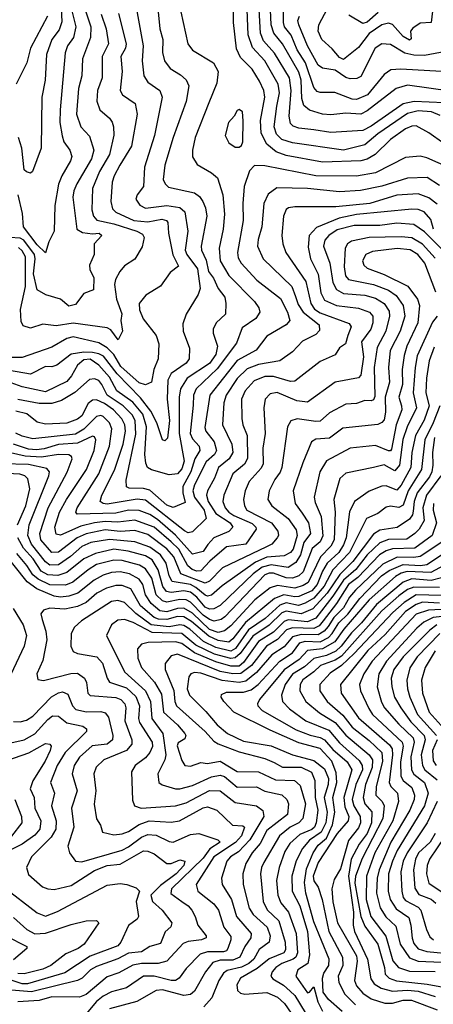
# Model space of a CAD drawing. Extents: x 1308313 to 1441400, y 959662 to 1036319.
# Tile 328 of 656: x 1356793 to 1358736, y 1009573 to 1014198. Entities that reach past the tile are written whole.
import ezdxf

# ---------------------------------------------------------------- set-up
doc = ezdxf.new("R2010")
doc.units = 0

msp = doc.modelspace()

# ---------------------------------------------------------------- linework, layer by layer
at = {"layer": '0CON10XD'}
for points in [[(1357339.3, 1014265), (1357374, 1014075), (1357368.8, 1014005), (1357377.3, 1013935), (1357395.2, 1013905.2), (1357452.3, 1013865), (1357463.4, 1013835), (1357427.3, 1013655), (1357380.2, 1013505), (1357375.2, 1013415), (1357344.6, 1013375), (1357339.6, 1013355), (1357357.1, 1013327.1), (1357385, 1013312.3), (1357484.9, 1013325.1), (1357546, 1013316), (1357568.6, 1013295), (1357582.7, 1013205), (1357571, 1013115), (1357579.2, 1013095), (1357628.5, 1013028.5), (1357640.6, 1012935), (1357632.1, 1012907.9), (1357574.7, 1012815.3), (1357560.3, 1012769.7), (1357562, 1012735), (1357590.8, 1012655), (1357589.7, 1012605), (1357576, 1012585), (1357505, 1012535.8), (1357489.8, 1012505), (1357485.9, 1012415.9), (1357496.8, 1012315), (1357487.3, 1012232.7), (1357475, 1012220), (1357464.4, 1012224.4), (1357437.1, 1012305), (1357409.2, 1012359.2), (1357361.3, 1012421.3), (1357251.3, 1012535), (1357187.1, 1012617.1), (1357165, 1012629.4), (1357135, 1012635.3), (1357094.2, 1012635.8), (1357035, 1012626.4), (1356967.5, 1012575), (1356945, 1012568.3), (1356915, 1012568.9), (1356845, 1012533), (1356745, 1012550.7)], [(1357539.4, 1014285), (1357583.8, 1014085), (1357605.6, 1014055), (1357703.3, 1013995), (1357725.4, 1013955.4), (1357719.6, 1013900.4), (1357681.7, 1013808.3), (1357618.1, 1013645), (1357604.7, 1013585), (1357604.7, 1013554.7), (1357627.6, 1013517.6), (1357695, 1013479.2), (1357722.1, 1013455), (1357747.8, 1013375), (1357755.6, 1013285), (1357749.6, 1013215), (1357731, 1013125), (1357735.2, 1013065), (1357775, 1012995.9), (1357896.1, 1012875), (1357917.1, 1012845), (1357921.5, 1012825), (1357902.5, 1012795), (1357839, 1012751), (1357811.9, 1012678.1), (1357721.4, 1012558.6), (1357622.2, 1012465), (1357609.8, 1012435), (1357607.7, 1012387.7), (1357594.9, 1012255), (1357605, 1012229.7), (1357636, 1012195), (1357638.8, 1012175), (1357615.6, 1012135), (1357597.4, 1012075), (1357559.9, 1012005), (1357559.5, 1011975), (1357570.2, 1011929.8), (1357515, 1011906.6), (1357485, 1011917.7), (1357405, 1011988.5), (1357375, 1011996.1), (1357307.3, 1011997.3), (1357294.4, 1012004.4), (1357293, 1012035), (1357339, 1012251), (1357335.6, 1012315), (1357321.6, 1012341.6), (1357279.5, 1012385), (1357204, 1012435), (1357179.8, 1012485), (1357165, 1012502.7), (1357145, 1012511), (1357121.2, 1012508.8), (1357053, 1012447), (1356990.6, 1012409.4), (1356944.6, 1012395.4), (1356885, 1012395.1), (1356785, 1012413.6)], [(1358785, 1013617), (1358715, 1013667.4), (1358655, 1013699.2), (1358635, 1013698.8), (1358606, 1013685), (1358534.6, 1013635), (1358463.5, 1013565), (1358425, 1013543.4), (1358395, 1013535.2), (1358215, 1013528.3), (1358045, 1013560.2), (1357998.2, 1013578.2), (1357953.6, 1013613.6), (1357927.7, 1013665), (1357925.2, 1013725), (1357945.2, 1013835.2), (1357940, 1013865), (1357919.1, 1013909.1), (1357885, 1013966.1), (1357830.4, 1014020.4), (1357811.6, 1014061.6), (1357798.4, 1014185), (1357798.1, 1014285)], [(1358767.7, 1013747.7), (1358727.8, 1013765), (1358665, 1013770.3), (1358615, 1013757.4), (1358475, 1013662.4), (1358415, 1013610.3), (1358315, 1013586.1), (1358075, 1013620.2), (1358025, 1013635.6), (1358000.3, 1013660.3), (1357988.1, 1013695), (1358001.8, 1013791.8), (1358013.9, 1013855), (1358006.9, 1013895), (1357944.9, 1014004.9), (1357887.6, 1014067.6), (1357867.3, 1014127.3), (1357860.2, 1014285)], [(1358175, 1013680.2), (1358105, 1013688.4), (1358078.3, 1013698.3), (1358065, 1013711.1), (1358059.6, 1013745), (1358069.3, 1013865), (1358060.5, 1013925), (1357990.6, 1014040.6), (1357938.9, 1014098.9), (1357925.2, 1014135), (1357916.9, 1014275)], [(1357444.2, 1014235), (1357452.3, 1014155), (1357465.2, 1014105), (1357464.8, 1014044.8), (1357474.1, 1014005), (1357499.7, 1013969.7), (1357549.5, 1013939.5), (1357575, 1013916.5), (1357587.3, 1013887.3), (1357576, 1013814), (1357514.8, 1013645.2), (1357475.3, 1013515), (1357467.7, 1013447.7), (1357476.6, 1013426.6), (1357492.3, 1013412.3), (1357614.8, 1013384.8), (1357637.7, 1013367.7), (1357654.1, 1013344.1), (1357666.2, 1013315), (1357671.9, 1013275), (1357646.1, 1013135), (1357647, 1013115), (1357668.8, 1013068.8), (1357680.5, 1013015), (1357703.5, 1012983.5), (1357725, 1012935.4), (1357757.1, 1012895), (1357762.3, 1012865), (1357760, 1012815), (1357716, 1012775), (1357701.6, 1012745), (1357702.2, 1012725), (1357722.8, 1012665), (1357714.8, 1012625), (1357685, 1012583.6), (1357579.6, 1012515), (1357549.5, 1012465), (1357543, 1012425), (1357542.2, 1012255), (1357565.4, 1012125), (1357555, 1012088.2), (1357535, 1012064.8), (1357495, 1012060), (1357413.3, 1012083.2), (1357394.5, 1012095), (1357385.2, 1012115.2), (1357381.6, 1012155), (1357388.7, 1012285), (1357371.9, 1012345), (1357325, 1012401), (1357249.6, 1012455), (1357215, 1012519.5), (1357165.1, 1012575.1), (1357125, 1012603.1), (1357095, 1012601), (1357064.4, 1012575), (1357037.5, 1012525), (1357015, 1012499.4), (1356915, 1012450.9), (1356805, 1012473.1), (1356665, 1012523)], [(1357257.1, 1014227.1), (1357293.5, 1014085), (1357290.4, 1014065), (1357269.2, 1014025), (1357274.3, 1013955), (1357266, 1013866), (1357275.6, 1013845), (1357335.2, 1013805.2), (1357345.3, 1013755), (1357318.1, 1013605), (1357263.5, 1013515), (1357236.9, 1013465), (1357228.4, 1013435), (1357222.3, 1013345), (1357229.6, 1013309.6), (1357244.6, 1013294.6), (1357329.4, 1013255), (1357395, 1013249.1), (1357461.5, 1013261.5), (1357482.7, 1013255), (1357488.9, 1013245), (1357492.9, 1013195), (1357513.2, 1013093.2), (1357539.7, 1013040.3), (1357500, 1013010), (1357455, 1012946.5), (1357385.8, 1012904.2), (1357354.7, 1012865.3), (1357356.3, 1012835), (1357373.8, 1012793.8), (1357434.6, 1012715), (1357447.1, 1012675), (1357443.1, 1012605), (1357423.5, 1012555), (1357412, 1012495), (1357385, 1012482.5), (1357355, 1012492.9), (1357268.9, 1012568.9), (1357236.3, 1012626.3), (1357205, 1012657), (1357165, 1012680.6), (1357045, 1012708.9), (1357015, 1012700.4), (1356945, 1012660.7), (1356805, 1012611.6), (1356735, 1012612)], [(1357103.8, 1014235), (1357128, 1014165), (1357125.7, 1014115), (1357088.9, 1014015), (1357086.1, 1013935), (1357068.9, 1013875), (1357060, 1013755), (1357080.3, 1013695), (1357121.3, 1013651.3), (1357142.3, 1013585), (1357130.4, 1013545), (1357062.5, 1013427.5), (1357047.2, 1013395), (1357042.9, 1013365), (1357062.2, 1013215), (1357088.5, 1013198.5), (1357135, 1013191.9), (1357167.5, 1013195), (1357178.9, 1013185), (1357143.6, 1013145), (1357142.7, 1013095), (1357121.1, 1013045), (1357123.4, 1013025), (1357141.2, 1012985), (1357140.8, 1012929.2), (1357095, 1012911.9), (1357055, 1012860.4), (1357025, 1012852.5), (1356985, 1012886.2), (1356916, 1012906), (1356875, 1012928.9), (1356858.1, 1013005), (1356866.6, 1013075), (1356863, 1013095), (1356813.2, 1013163.2), (1356795, 1013172), (1356746.9, 1013175)], [(1356924.3, 1014215), (1356844.7, 1014065), (1356827.3, 1013995), (1356777.5, 1013895)], [(1357036.4, 1014246.4), (1357056.9, 1014165), (1357046.7, 1014115), (1357018.1, 1014075), (1357006.7, 1014043.3), (1356983.1, 1013775), (1356981.9, 1013715), (1356992.2, 1013652.2), (1357001.3, 1013625), (1357029.2, 1013585), (1357037.8, 1013555), (1357032.8, 1013535), (1356990.8, 1013465), (1356975.7, 1013425), (1356958.3, 1013325), (1356955.7, 1013204.3), (1356930, 1013155), (1356915, 1013102.5), (1356875, 1013141.3), (1356810.9, 1013225), (1356807.3, 1013287.3), (1356785.9, 1013375)], [(1357176, 1014225), (1357200.3, 1014155), (1357210.2, 1014085), (1357180.4, 1014025), (1357180.2, 1013925), (1357159.3, 1013865), (1357155.2, 1013815.2), (1357169.6, 1013775), (1357215.7, 1013735.7), (1357227.3, 1013717.3), (1357234.7, 1013694.7), (1357235.8, 1013655.8), (1357214.5, 1013565), (1357168.7, 1013485), (1357135.4, 1013405.4), (1357132.3, 1013305), (1357140.2, 1013275), (1357156.5, 1013256.5), (1357235, 1013239.1), (1357343.8, 1013205), (1357371, 1013191), (1357378.2, 1013175), (1357368, 1013132), (1357335, 1013072.9), (1357285, 1013041.9), (1357264.4, 1013015), (1357242.7, 1012977.3), (1357238.2, 1012955), (1357247.7, 1012885), (1357272.9, 1012817.1), (1357268.8, 1012785), (1357276.5, 1012735), (1357256, 1012694), (1357221.9, 1012741.9), (1357205, 1012751.2), (1357045, 1012772.2), (1356965, 1012760.4), (1356901.5, 1012768.5), (1356845, 1012750), (1356810.1, 1012760.1), (1356800.6, 1012780.6), (1356796.6, 1012836.6), (1356821.5, 1012945), (1356820.1, 1013085), (1356805, 1013112.6), (1356787.6, 1013127.6)], [(1356988.6, 1014255), (1356992, 1014188), (1356978.6, 1014151.4), (1356944.4, 1014105), (1356919.6, 1014035)], [(1358815, 1013862.8), (1358615, 1013890.2), (1358562.1, 1013875), (1358425, 1013769.6), (1358395.7, 1013754.3), (1358325, 1013759.6), (1358255, 1013752), (1358215, 1013755.2), (1358153.9, 1013773.9), (1358127.3, 1013795), (1358118.8, 1013828.8), (1358115.8, 1013915), (1358105, 1013952.2), (1358027.2, 1014085), (1357987.6, 1014135), (1357974.3, 1014175), (1357971.6, 1014245)], [(1358775, 1013954.8), (1358583.5, 1013966.5), (1358536.7, 1013963.3), (1358505, 1013941.5), (1358426.7, 1013845), (1358375, 1013824), (1358355, 1013824.8), (1358274.1, 1013855.9), (1358205, 1013855.8), (1358190.8, 1013860.8), (1358175, 1013880.5), (1358135.4, 1013995.4), (1358097.2, 1014057.2), (1358068, 1014125), (1358037.9, 1014165), (1358032, 1014185), (1358033.2, 1014245)], [(1358902.5, 1014215), (1358902.5, 1014195), (1358884.5, 1014155), (1358853.2, 1014115), (1358844, 1014045), (1358795, 1014048.7), (1358695, 1014030), (1358645, 1014031), (1358601.8, 1014041.8), (1358535, 1014082.5), (1358495, 1014084.7), (1358463.6, 1014065), (1358395, 1013931.5), (1358377.3, 1013922.7), (1358345, 1013920.2), (1358325, 1013927.2), (1358275, 1013961.4), (1358215, 1013970.9), (1358195, 1013985.3), (1358144.9, 1014075), (1358105.2, 1014175), (1358100.2, 1014195), (1358108.2, 1014215)], [(1358732.2, 1014237.8), (1358725.6, 1014185), (1358675, 1014181.5), (1358640.7, 1014159.3), (1358629.6, 1014145), (1358631.7, 1014108.3), (1358625, 1014102.2), (1358595, 1014119.5), (1358545, 1014175.6), (1358525, 1014182.2), (1358495, 1014174.5), (1358435, 1014133.9), (1358385, 1014067.3), (1358315, 1014011.3), (1358295, 1014020.3), (1358261.1, 1014061.1), (1358213.1, 1014105), (1358195.4, 1014145), (1358199.1, 1014175), (1358239.1, 1014250.9)], [(1358477.8, 1014232.2), (1358425, 1014187.3), (1358405, 1014181.2), (1358339.6, 1014219.6)], [(1356919.6, 1014035), (1356912.6, 1013915), (1356897.7, 1013835), (1356894.7, 1013595), (1356853.3, 1013485), (1356845, 1013476.7), (1356825, 1013482.9), (1356815, 1013493.5), (1356803.5, 1013595), (1356788.2, 1013645)], [(1358787.2, 1013807.2), (1358646.4, 1013813.6), (1358595, 1013803.6), (1358445, 1013698.2), (1358405, 1013677.1), (1358255, 1013668.9), (1358175, 1013680.2)], [(1357825, 1013598.8), (1357835, 1013606.7), (1357841.4, 1013625), (1357843.5, 1013723.5), (1357839.2, 1013765), (1357825, 1013775.8), (1357815, 1013771.2), (1357801.4, 1013745), (1357774.5, 1013715), (1357758.9, 1013655), (1357775, 1013619.2), (1357805, 1013600), (1357825, 1013598.8)], [(1358812.5, 1013502.5), (1358705, 1013550), (1358675, 1013557.3), (1358605, 1013551.6), (1358465, 1013479.6), (1358375, 1013462.6), (1358185, 1013465.2), (1357945, 1013512.5), (1357896.2, 1013513.8), (1357872.4, 1013487.6), (1357848.1, 1013415), (1357841, 1013335), (1357842.5, 1013255), (1357816.1, 1013105), (1357819.3, 1013079.3), (1357834, 1013055), (1357907.3, 1012975), (1358018.4, 1012888.4), (1358051.2, 1012825), (1358062.7, 1012785), (1358045, 1012764.7), (1357955, 1012710.9), (1357904.8, 1012645.2), (1357815, 1012597.6), (1357686, 1012435), (1357662.3, 1012282.3), (1357667.6, 1012265), (1357707.2, 1012215), (1357718, 1012175), (1357708.1, 1012155), (1357669.4, 1012120.6), (1357615, 1012012.7), (1357607, 1011985), (1357615.1, 1011955), (1357659.5, 1011895), (1357669.2, 1011855), (1357605, 1011793.2), (1357585, 1011788.4), (1357567, 1011797), (1357385, 1011940.8), (1357345, 1011945.6), (1357205, 1011923.1), (1357185.2, 1011925.2), (1357171.8, 1011935), (1357178.6, 1011965), (1357238.1, 1012081.9), (1357279.7, 1012205), (1357289.9, 1012265), (1357287.7, 1012295), (1357273.4, 1012323.4), (1357233.7, 1012365), (1357191.6, 1012395), (1357155, 1012412.5), (1357135, 1012411.7), (1357114.3, 1012395.7), (1357085, 1012337.6), (1357065, 1012322.4), (1357015, 1012303.2), (1356915, 1012298.5), (1356875, 1012308.1), (1356827.3, 1012347.3), (1356775, 1012359.6)], [(1358765, 1013419.8), (1358707.2, 1013457.2), (1358615, 1013453.8), (1358495, 1013416.3), (1358394.5, 1013395.5), (1358295, 1013390), (1358145.8, 1013405.8), (1358001.7, 1013408.3), (1357961, 1013379), (1357940.5, 1013335), (1357930.6, 1013225), (1357913.2, 1013165), (1357911.2, 1013135), (1357936.5, 1013075), (1358071, 1012945), (1358088.4, 1012898.4), (1358100.9, 1012860.9), (1358125.1, 1012825), (1358199.5, 1012765), (1358202.3, 1012737.7), (1358185, 1012718.9), (1358121.5, 1012688.5), (1358075, 1012637.5), (1358015.6, 1012595), (1357915, 1012579.2), (1357861.6, 1012558.4), (1357815, 1012512.7), (1357763.3, 1012435), (1357752, 1012398), (1357745.7, 1012295), (1357789.6, 1012205), (1357794, 1012165), (1357776.7, 1012135), (1357727.8, 1012095), (1357709, 1012045), (1357675.2, 1011985), (1357671, 1011965), (1357679, 1011935), (1357715, 1011877.8), (1357781.5, 1011835), (1357795.3, 1011815), (1357775.8, 1011794.2), (1357705.1, 1011764.9), (1357677.1, 1011732.9), (1357655, 1011700), (1357605, 1011688.2), (1357526, 1011776), (1357441, 1011851), (1357405, 1011873.8), (1357355, 1011893.4), (1357305, 1011893.9), (1357245, 1011880.9), (1357063.5, 1011875), (1357057.8, 1011885), (1357062.7, 1011905), (1357165.5, 1012065), (1357215.8, 1012195), (1357226.7, 1012276.7), (1357214.8, 1012305), (1357185, 1012334.8), (1357175, 1012338.7), (1357155, 1012334.4), (1357095.5, 1012275), (1357055, 1012252), (1356855, 1012229), (1356805, 1012241.4), (1356775, 1012255.2)], [(1358755, 1013331), (1358715, 1013361.6), (1358665, 1013381), (1358565, 1013374.5), (1358438, 1013335), (1358279, 1013319), (1358085, 1013319.6), (1358056.2, 1013315), (1358045, 1013306.7), (1358031.8, 1013275), (1358024.1, 1013184.1), (1358028.7, 1013145), (1358044.1, 1013105), (1358137.9, 1012967.9), (1358160.6, 1012865), (1358178.9, 1012838.9), (1358205, 1012821.3), (1358340.4, 1012770.4), (1358349.6, 1012755), (1358334.8, 1012715.2), (1358324, 1012676), (1358295, 1012656.7), (1358275, 1012623.8), (1358205, 1012593.2), (1358085, 1012500.9), (1358065, 1012498.9), (1357985, 1012521.5), (1357945, 1012521.9), (1357895, 1012501.1), (1357852.2, 1012455), (1357835.2, 1012415), (1357836.2, 1012325), (1357841.4, 1012295), (1357861.6, 1012245), (1357862.7, 1012137.3), (1357849.5, 1012110.5), (1357794, 1012065), (1357752.4, 1011965), (1357748.3, 1011935), (1357758.7, 1011905), (1357775, 1011884.5), (1357798.5, 1011868.5), (1357885, 1011831.2), (1357903.2, 1011815), (1357903.6, 1011805), (1357855.5, 1011735), (1357765, 1011722.3), (1357685.9, 1011654.1), (1357645, 1011609.1), (1357625, 1011607.6), (1357602.9, 1011615), (1357583.3, 1011633.3), (1357540.3, 1011710.3), (1357505, 1011745.9), (1357424.3, 1011815), (1357335, 1011847), (1357255, 1011837.1), (1357195, 1011841.4), (1357145, 1011834.9), (1357080.3, 1011819.7), (1356985, 1011777.4), (1356965, 1011782.1), (1356959, 1011815), (1356980.3, 1011885), (1357012.6, 1011945), (1357106.7, 1012085), (1357143.7, 1012175), (1357150.8, 1012225), (1357145, 1012238.5), (1357135, 1012241.2), (1357065, 1012209.5), (1356975, 1012202.4), (1356908.2, 1012181.8), (1356872.1, 1012177.9), (1356835, 1012181.4), (1356763.9, 1012203.9)], [(1358737.6, 1013215), (1358725, 1013259.2), (1358693.3, 1013295), (1358665, 1013306.8), (1358635, 1013308.2), (1358375, 1013283.2), (1358294.5, 1013265.5), (1358188.2, 1013221.8), (1358153.2, 1013185), (1358149, 1013129), (1358159.4, 1013075), (1358195, 1013003.3), (1358208.2, 1012915), (1358225, 1012881.2), (1358281.9, 1012855), (1358385, 1012842.8), (1358436.2, 1012823.8)], [(1358785, 1013110.5), (1358695, 1013201.6), (1358645, 1013236), (1358565, 1013242), (1358485, 1013232.3), (1358365, 1013231.7), (1358285, 1013211.1), (1358245.9, 1013185), (1358227.2, 1013162.8), (1358219.8, 1013135), (1358249.7, 1013055), (1358264.1, 1012964.1), (1358281, 1012931), (1358315, 1012911.8), (1358414.3, 1012904.3), (1358465, 1012890), (1358505.1, 1012865.1), (1358529.1, 1012829.1), (1358530.7, 1012805), (1358512.8, 1012735), (1358472.1, 1012657.9), (1358458.2, 1012565), (1358461.1, 1012428.9), (1358455, 1012412.5), (1358445, 1012407.4), (1358415, 1012408.9), (1358375.2, 1012394.8), (1358325, 1012391.6), (1358248.4, 1012351.6), (1358205, 1012312.7), (1358185, 1012310.6), (1358096.5, 1012323.5), (1358066.4, 1012313.6), (1358051.6, 1012285), (1358024.3, 1012095), (1358016.7, 1012073.3), (1357991.9, 1012038.1), (1357964.7, 1011985), (1357959.7, 1011945), (1357978.2, 1011915), (1358054.4, 1011854.4), (1358092.2, 1011802.2), (1358096.1, 1011775), (1358078.4, 1011711.6), (1358064.7, 1011695), (1358035, 1011680.3), (1357955, 1011673.7), (1357900.3, 1011649.7), (1357745, 1011539.1), (1357695, 1011494.5), (1357675, 1011490.8), (1357665, 1011495.5), (1357621.5, 1011531.5), (1357595, 1011545.6), (1357509.8, 1011559.8), (1357495.1, 1011585), (1357481.4, 1011645), (1357454.5, 1011684.5), (1357405, 1011720.4), (1357335, 1011746.2), (1357215, 1011756.5), (1357127.9, 1011742.1), (1357085, 1011723.8), (1357032.7, 1011677.3), (1356975, 1011637.1), (1356935, 1011636), (1356915, 1011651.4), (1356849.4, 1011735), (1356832.1, 1011775), (1356838, 1011825), (1356930.6, 1012055), (1356933.1, 1012075), (1356920.5, 1012090.5), (1356835, 1012109), (1356715, 1012112.1)], [(1358745, 1013077.7), (1358685, 1013143.2), (1358635, 1013172.9), (1358585, 1013178.9), (1358435, 1013175.1), (1358351.9, 1013158.1), (1358333.9, 1013146.1), (1358321.7, 1013125), (1358318.1, 1013038.1), (1358324, 1012995), (1358337.7, 1012977.7), (1358455, 1012954.5), (1358525, 1012927.5), (1358562.1, 1012902.1), (1358594.8, 1012855), (1358602.3, 1012805), (1358580.7, 1012735), (1358533.5, 1012645), (1358526.2, 1012565), (1358529.8, 1012495), (1358509.6, 1012425), (1358512.3, 1012355), (1358505, 1012318.9), (1358495, 1012305.5), (1358475, 1012296.8), (1358311, 1012279), (1358248.3, 1012231.7), (1358185, 1012227.1), (1358164.8, 1012215.2), (1358122.7, 1012117.3), (1358078.6, 1011985), (1358086.7, 1011925), (1358120.8, 1011880.8), (1358150, 1011835), (1358159.5, 1011785), (1358127.9, 1011742.1), (1358112.4, 1011685), (1358090.9, 1011649.1), (1358054.6, 1011625.4), (1357975, 1011637.5), (1357933.1, 1011626.9), (1357890.7, 1011595), (1357735, 1011447), (1357705, 1011431), (1357685, 1011429.2), (1357665, 1011438.4), (1357625, 1011485.4), (1357595, 1011509.4), (1357565, 1011515.6), (1357505, 1011507.3), (1357482.6, 1011512.6), (1357465.8, 1011535.8), (1357444.3, 1011614.3), (1357415, 1011660.8), (1357385, 1011679.9), (1357302.3, 1011702.3), (1357235, 1011710.6), (1357148.8, 1011691.2), (1357095, 1011666.1), (1357015, 1011602.1), (1356973, 1011587), (1356925, 1011590.9), (1356895, 1011607.4), (1356856.9, 1011665), (1356811.4, 1011715), (1356784.9, 1011765)], [(1358748.1, 1012918.1), (1358696.2, 1013055), (1358664, 1013095), (1358627.4, 1013117.4), (1358566.6, 1013123.4), (1358450.8, 1013109.2), (1358420, 1013095), (1358404.2, 1013065), (1358409.1, 1013045), (1358425, 1013031.4), (1358505, 1013000.7), (1358616.4, 1012946.4), (1358662.3, 1012885), (1358670.9, 1012855), (1358663.5, 1012775), (1358611.7, 1012665), (1358598.9, 1012621.1), (1358589.7, 1012555), (1358590.7, 1012485), (1358574.8, 1012425), (1358587.5, 1012385), (1358587.7, 1012365), (1358562.1, 1012295), (1358539.3, 1012180.7), (1358535, 1012173.5), (1358525, 1012173), (1358465, 1012197.3), (1358345, 1012185.8), (1358235, 1012125.3), (1358202.7, 1012075), (1358176.7, 1011955), (1358180.8, 1011930.8), (1358209.3, 1011865), (1358217, 1011773), (1358204.3, 1011745.7), (1358166.6, 1011713.4), (1358125.4, 1011604.6), (1358105, 1011586.1), (1358075, 1011574.9), (1358045, 1011577.1), (1357985, 1011598.7), (1357965, 1011598.8), (1357945, 1011590.1), (1357756.8, 1011393.2), (1357739, 1011381), (1357707.2, 1011372.8), (1357685, 1011380.6), (1357655, 1011401.3), (1357595, 1011462.3), (1357575, 1011473.1), (1357545.3, 1011475.3), (1357485, 1011461.9), (1357465, 1011467.7), (1357435, 1011497.1), (1357414.3, 1011575), (1357385, 1011618.9), (1357356.3, 1011636.3), (1357275, 1011657.8), (1357235, 1011660), (1357155, 1011638.2), (1357115, 1011614.1), (1357043.5, 1011556.5), (1357008.4, 1011541.6), (1356935, 1011544.2), (1356879.8, 1011569.8), (1356855, 1011591), (1356827.3, 1011635), (1356779.8, 1011690.2)], [(1358436.2, 1012823.8), (1358452.1, 1012805), (1358452.4, 1012775), (1358443.1, 1012745), (1358399, 1012685), (1358409, 1012615), (1358395, 1012528), (1358385, 1012516.5), (1358275, 1012495.3), (1358145, 1012402.1), (1358095, 1012407.2), (1358002.9, 1012447.1), (1357969.7, 1012440.3), (1357946.1, 1012415), (1357940.9, 1012375), (1357947, 1012255), (1357936.1, 1012185), (1357937.5, 1012112.5), (1357928.4, 1012091.6), (1357870.8, 1012029.2), (1357852.6, 1011985), (1357844.7, 1011945), (1357848.8, 1011915), (1357860.9, 1011895), (1357976.7, 1011835), (1358006.2, 1011795), (1358008.8, 1011775), (1358003.5, 1011765), (1357977.5, 1011735), (1357952.1, 1011722.1), (1357746.4, 1011623.6), (1357685, 1011560.8), (1357665, 1011551.4), (1357550.8, 1011595), (1357517.5, 1011675), (1357485, 1011712.6), (1357395, 1011779.6), (1357335, 1011799.2), (1357265, 1011794.1), (1357195, 1011801.7), (1357105, 1011783.8), (1357063.7, 1011765), (1356975, 1011697.2), (1356945, 1011694.8), (1356893.4, 1011755), (1356888.2, 1011785), (1356927.1, 1011905), (1357016.7, 1012073.3), (1357040.3, 1012135), (1357036.4, 1012146.4), (1357023.7, 1012153.7), (1356975, 1012156.5), (1356896.4, 1012143.6), (1356818.5, 1012148.5), (1356665, 1012181.7)], [(1358755, 1012805.9), (1358733.1, 1012776.9), (1358660.7, 1012619.3), (1358650.4, 1012565), (1358640.9, 1012445), (1358656.7, 1012375), (1358613.7, 1012286.3), (1358593.7, 1012226.3), (1358577.2, 1012105), (1358555, 1012078.8), (1358505, 1012107.5), (1358455.3, 1012095.3), (1358325, 1012067.8), (1358296.6, 1012043.4), (1358268.9, 1011945), (1358275.8, 1011885), (1358270.7, 1011755), (1358255.4, 1011724.5), (1358205.6, 1011674.4), (1358148.4, 1011555), (1358125, 1011540.4), (1358085, 1011528.3), (1358005, 1011540.1), (1357970.5, 1011529.5), (1357897.3, 1011472.7), (1357785, 1011350.2), (1357755, 1011326.6), (1357725, 1011319.9), (1357685, 1011333.8), (1357605, 1011410.1), (1357565, 1011433.3), (1357535, 1011432.9), (1357485, 1011417.3), (1357451.6, 1011421.6), (1357410.3, 1011455), (1357385, 1011496.4), (1357371.5, 1011545), (1357355, 1011569.6), (1357309.2, 1011595), (1357265, 1011604.3), (1357225, 1011601.8), (1357185, 1011588.1), (1357143.8, 1011565), (1357066.3, 1011503.7), (1357025, 1011489.6), (1356985, 1011485.7), (1356955, 1011490.1), (1356873.9, 1011523.9), (1356827.9, 1011557.9), (1356698.7, 1011718.7)], [(1358740.3, 1012659.7), (1358716.7, 1012595), (1358704, 1012515), (1358700.4, 1012445), (1358716.6, 1012385), (1358693.4, 1012316.6), (1358652.6, 1012245), (1358634.6, 1012165), (1358630.3, 1012095), (1358585, 1012011), (1358565, 1011988.9), (1358515, 1012009), (1358495, 1012007.3), (1358435, 1011984.2), (1358365.3, 1011935), (1358343, 1011887), (1358326.4, 1011765), (1358315, 1011731.2), (1358292.3, 1011695), (1358238.4, 1011645), (1358215, 1011607), (1358190.7, 1011545), (1358165, 1011515.1), (1358105, 1011488.7), (1358085, 1011486.5), (1358033.5, 1011496.5), (1357990.7, 1011479.3), (1357853.5, 1011366.5), (1357795, 1011290), (1357775, 1011274.6), (1357725, 1011282.5), (1357681.6, 1011301.6), (1357601.2, 1011371.2), (1357565, 1011392.7), (1357535, 1011394.7), (1357485, 1011380.8), (1357445, 1011382.2), (1357425, 1011389.6), (1357361.6, 1011445), (1357315, 1011523.9), (1357275, 1011539.9), (1357245, 1011540.5), (1357201.7, 1011528.3), (1357155.8, 1011504.2), (1357105, 1011461.1), (1357065, 1011442), (1357005, 1011428.4), (1356935, 1011433.4), (1356906, 1011425), (1356893.4, 1011406.6), (1356899.1, 1011380.9), (1356916.3, 1011325), (1356921.6, 1011285), (1356902.6, 1011187.4), (1356873.4, 1011125), (1356878.9, 1011098.9), (1356905, 1011093.5), (1357033.1, 1011126.9), (1357065, 1011128), (1357098.4, 1011105), (1357107.5, 1011085), (1357114, 1011035), (1357125, 1011023.8), (1357245, 1011013.7), (1357268.7, 1011005), (1357287.3, 1010985), (1357291.7, 1010965), (1357286.6, 1010905), (1357319.6, 1010815), (1357320, 1010795), (1357295.4, 1010765), (1357188.1, 1010721.9), (1357152.5, 1010687.5), (1357141.7, 1010655), (1357151.6, 1010575), (1357143.7, 1010513.7), (1357154.2, 1010444.2), (1357172.9, 1010415), (1357182.1, 1010382.1), (1357235, 1010368.8), (1357275, 1010373.8), (1357305, 1010384.8), (1357355, 1010418.1), (1357401.4, 1010435), (1357505, 1010428.8), (1357544.4, 1010435), (1357655, 1010496), (1357675, 1010501.1), (1357720, 1010485), (1357792.9, 1010415), (1357841.5, 1010411.5), (1357849, 1010405), (1357834.6, 1010365), (1357807.1, 1010332.9), (1357705.7, 1010265), (1357622.5, 1010135), (1357630.4, 1010105), (1357704.7, 1010045), (1357728, 1010015), (1357751.9, 1009935), (1357785, 1009890.8), (1357785.6, 1009875), (1357771.7, 1009835), (1357765.3, 1009824.7), (1357750.4, 1009819.6), (1357675, 1009820.1), (1357640.9, 1009809.1), (1357575, 1009741.8), (1357541.8, 1009695), (1357525.1, 1009684.9), (1357505.7, 1009684.3), (1357424.3, 1009705.7), (1357375.2, 1009704.8), (1357295, 1009650), (1357225, 1009631.3), (1357185, 1009610.8), (1357154.3, 1009585.7), (1357105, 1009528)], [(1358767.5, 1012385), (1358735.8, 1012304.2), (1358695.6, 1012225), (1358681.1, 1012085), (1358617.4, 1011985), (1358595, 1011918.2), (1358575, 1011906.9), (1358535, 1011912.5), (1358515, 1011908.2), (1358475, 1011877.8), (1358422, 1011855), (1358342.7, 1011695), (1358265, 1011614.5), (1358223.3, 1011536.7), (1358175, 1011481.3), (1358135, 1011457.5), (1358103.3, 1011446.7), (1358045, 1011459.2), (1358015, 1011448.6), (1357946.1, 1011385), (1357867.6, 1011332.4), (1357806.7, 1011245), (1357785, 1011232.5), (1357715, 1011249.7), (1357657.5, 1011277.5), (1357592.9, 1011335), (1357565, 1011352.1), (1357545, 1011356.1), (1357495, 1011346.5), (1357411.3, 1011355), (1357338.4, 1011408.4), (1357285, 1011460), (1357255, 1011470.2), (1357225.3, 1011465.3), (1357083.6, 1011375), (1357050.4, 1011345), (1357034.6, 1011315), (1357033.4, 1011255), (1357045, 1011230.5), (1357065, 1011220.8), (1357155.7, 1011205.7), (1357182.5, 1011175), (1357203.7, 1011105), (1357215.5, 1011085.5), (1357295, 1011059.2), (1357339.1, 1011019.1), (1357356.3, 1010975), (1357351.9, 1010915), (1357356.4, 1010896.4), (1357415.2, 1010805), (1357416.7, 1010783.3), (1357404.3, 1010755), (1357385, 1010731.4), (1357335.7, 1010694.3), (1357318.2, 1010665), (1357322.6, 1010532.6), (1357333.1, 1010505), (1357364.3, 1010494.3), (1357525, 1010504.8), (1357575, 1010519.1), (1357685, 1010576.5), (1357735, 1010575.2), (1357805, 1010520.6), (1357905.2, 1010505.2), (1357935, 1010482.9), (1357939.7, 1010455), (1357874.4, 1010345.6), (1357821.3, 1010288.7), (1357784.3, 1010265), (1357765.7, 1010245), (1357741.6, 1010165), (1357744.2, 1010135), (1357788.3, 1010065), (1357811.6, 1009985), (1357880.2, 1009905), (1357879.1, 1009885), (1357850.4, 1009845), (1357826.9, 1009795), (1357795, 1009780.3), (1357735, 1009779.6), (1357701.3, 1009768.7), (1357666.5, 1009725), (1357614.7, 1009635), (1357595, 1009618.9), (1357565, 1009614.8), (1357465, 1009640.4), (1357435, 1009638.1), (1357344.2, 1009585.8), (1357215, 1009551)], [(1358742.1, 1012235), (1358731.9, 1012165), (1358734.4, 1012105), (1358729.6, 1012075), (1358718.7, 1012051.3), (1358660, 1011975), (1358646.9, 1011935), (1358641.2, 1011888.8), (1358638.2, 1011871.8), (1358625, 1011852), (1358567.1, 1011812.9), (1358485, 1011800), (1358455, 1011781.6), (1358357.6, 1011652.4), (1358297.3, 1011592.7), (1358237.6, 1011505), (1358169.9, 1011430.1), (1358115, 1011406.6), (1358045, 1011419.7), (1358025, 1011412.3), (1357965, 1011353.4), (1357888.2, 1011301.8), (1357829, 1011221), (1357805, 1011200), (1357785, 1011197.5), (1357708.3, 1011218.3), (1357620.4, 1011260.4), (1357555, 1011314.7), (1357415, 1011318.9), (1357326, 1011366)], [(1356783.6, 1011825), (1356821.9, 1011915), (1356841.1, 1011995), (1356831.9, 1012041.9), (1356818.2, 1012055), (1356793.8, 1012063.8), (1356617.3, 1012072.7)], [(1358771, 1012055), (1358703.7, 1011965), (1358687.4, 1011905), (1358693.4, 1011845), (1358669.1, 1011805), (1358649, 1011785), (1358612.3, 1011757.7), (1358525, 1011756.1), (1358485, 1011740.4), (1358425.1, 1011685), (1358372.6, 1011615), (1358314.9, 1011565.1), (1358265, 1011489.9), (1358183.9, 1011386.1), (1358145, 1011370.2), (1358055, 1011379.1), (1358035, 1011371.4), (1357985, 1011321.5), (1357915, 1011276.5), (1357845, 1011179.2), (1357825, 1011162), (1357785, 1011161.6), (1357715, 1011181.3), (1357615, 1011223.5), (1357555, 1011268.1), (1357525, 1011275.5), (1357397.4, 1011272.6), (1357365, 1011265.3), (1357347.3, 1011242.7), (1357348.9, 1011198.9), (1357365.2, 1011155), (1357426.9, 1011086.9), (1357459.3, 1011029.3), (1357468.4, 1010945), (1357535.2, 1010885), (1357569.7, 1010845), (1357573.6, 1010835), (1357569.4, 1010820.6), (1357538.2, 1010801.8), (1357533.3, 1010786.7), (1357555, 1010718), (1357569.2, 1010695), (1357595, 1010691.2), (1357645, 1010709.2), (1357675, 1010704.1), (1357735, 1010715.5), (1357815, 1010667), (1357915, 1010664.8), (1357995, 1010626.9), (1358083.8, 1010623.8), (1358110.8, 1010600.8), (1358135.2, 1010514.8), (1358123.6, 1010445), (1358105.3, 1010425), (1358064.5, 1010405.5), (1358013, 1010365), (1357939.6, 1010239.6), (1357928.5, 1010215), (1357925.2, 1010185), (1357937.3, 1010055), (1357956.3, 1010016.3), (1358010.2, 1009965), (1358040.8, 1009865), (1358041.9, 1009828.1), (1358034.7, 1009815), (1357965, 1009785.8), (1357908.9, 1009741.1), (1357830, 1009695), (1357813.7, 1009665), (1357816.9, 1009636.9), (1357830, 1009625), (1357850.8, 1009620.8), (1357955, 1009629), (1358005, 1009606.8), (1358037.2, 1009577.2), (1358085, 1009506.9)], [(1358736.7, 1011925), (1358734.9, 1011895), (1358750.5, 1011835), (1358730.9, 1011775), (1358648.9, 1011715), (1358545, 1011712.8), (1358515, 1011703.8), (1358484.1, 1011685), (1358381.8, 1011578.2), (1358338.6, 1011545), (1358282, 1011455), (1358218.6, 1011375), (1358199.9, 1011350.1), (1358175, 1011338.4), (1358075, 1011342.2), (1358047.2, 1011332.8), (1358005, 1011287.1), (1357952.7, 1011255), (1357882.2, 1011165), (1357832.7, 1011127.3), (1357795.1, 1011124.9), (1357735, 1011136.2), (1357535, 1011217.7), (1357505, 1011209.7), (1357476.5, 1011173.5), (1357476.2, 1011145), (1357517.6, 1011047.6), (1357521.8, 1010995), (1357529.4, 1010975), (1357664, 1010855), (1357705, 1010809.4), (1357725, 1010795.9), (1357825, 1010758.2), (1357945, 1010727.2), (1357988.7, 1010708.7), (1358027.4, 1010687.4), (1358116.3, 1010686.3), (1358163.7, 1010663.7), (1358180, 1010625), (1358180.7, 1010545), (1358193.4, 1010485), (1358185.7, 1010425), (1358177.5, 1010405), (1358165, 1010393.3), (1358109.5, 1010370.5), (1358061.8, 1010328.2), (1358038.9, 1010291.1), (1358012.1, 1010215), (1358000.2, 1010155), (1358005.9, 1010085), (1358019.5, 1010049.5), (1358056.8, 1010005), (1358092.3, 1009905), (1358097.6, 1009815), (1358090.6, 1009795), (1358078.4, 1009785), (1358025, 1009764.9), (1357996.2, 1009745), (1357980, 1009725), (1357973.2, 1009705), (1357981.9, 1009691.9), (1358032.2, 1009662.2), (1358064.2, 1009635), (1358085, 1009613.4), (1358135, 1009534.8)], [(1358776.1, 1011743.9), (1358675, 1011676), (1358645, 1011671.4), (1358566, 1011674), (1358499.7, 1011640.3), (1358371.5, 1011518.5), (1358343, 1011485), (1358313.8, 1011435), (1358269.5, 1011390.5), (1358241.6, 1011348.4), (1358223.8, 1011325), (1358195, 1011308.9), (1358115, 1011310.2), (1358075, 1011299.9), (1358035, 1011252.6), (1357977.2, 1011215), (1357905, 1011132.1), (1357855, 1011091.1), (1357825, 1011084.7), (1357744.7, 1011094.7), (1357645, 1011128), (1357615, 1011131.3), (1357597.5, 1011125), (1357588.2, 1011111.8), (1357580.8, 1011055), (1357591.8, 1011025), (1357668.5, 1010948.5), (1357721.1, 1010885), (1357769.7, 1010845), (1357845, 1010809.4), (1357975, 1010786.8), (1358075, 1010744.4), (1358175, 1010718.6), (1358225, 1010679.5), (1358243.4, 1010633.4), (1358241.7, 1010605), (1358223, 1010545), (1358238.4, 1010475), (1358231.7, 1010425), (1358208.9, 1010381.1), (1358155.4, 1010344.6), (1358121.7, 1010305), (1358092.8, 1010247.2), (1358071.1, 1010175), (1358073.3, 1010105), (1358109, 1010035), (1358145.5, 1009915), (1358154.6, 1009805), (1358147.6, 1009765), (1358099.2, 1009735), (1358090.5, 1009705), (1358145, 1009627.2), (1358155, 1009630.4), (1358175, 1009654.4), (1358193.3, 1009585), (1358215, 1009539.8)], [(1358308.7, 1009538.7), (1358243.8, 1009595), (1358219.5, 1009629.5), (1358215.1, 1009695), (1358221.5, 1009718.5), (1358245.8, 1009755), (1358246.7, 1009785), (1358175, 1009960.6), (1358137.7, 1010095), (1358130.5, 1010145), (1358140.6, 1010209.4), (1358171.6, 1010285), (1358195, 1010320.5), (1358235, 1010354), (1358263.4, 1010416.6), (1358273, 1010475), (1358263.9, 1010545), (1358282.4, 1010615), (1358279.8, 1010659.8), (1358259.2, 1010715), (1358205.2, 1010775), (1358105, 1010800.8), (1357970.2, 1010860.2), (1357798.7, 1010945), (1357752, 1010995), (1357740, 1011015), (1357741.5, 1011028.5), (1357765, 1011039.5), (1357845, 1011038.8), (1357879.9, 1011050.1), (1357913.8, 1011075), (1358014.6, 1011185.4), (1358075, 1011224.5), (1358109.5, 1011270.5), (1358135, 1011279.1), (1358205, 1011276.1), (1358243.7, 1011296.3), (1358261.8, 1011315), (1358292.4, 1011365), (1358334.2, 1011405), (1358390.3, 1011479.7), (1358492.8, 1011585), (1358528.5, 1011611.5), (1358595, 1011639.4), (1358675.8, 1011634.2), (1358705, 1011639.4), (1358775, 1011684)], [(1358785.7, 1011634.3), (1358725, 1011601.4), (1358614, 1011606), (1358585, 1011598.8), (1358557.9, 1011582.1), (1358435, 1011473.4), (1358315.9, 1011335), (1358274.2, 1011275.8), (1358215, 1011243.1), (1358144.8, 1011235), (1358106.7, 1011193.3), (1358035.7, 1011144.3), (1357919.4, 1011005), (1357910, 1010985), (1357911.8, 1010975), (1357933, 1010953), (1358092.3, 1010862.3), (1358157.4, 1010837.4), (1358205, 1010826.4), (1358225.9, 1010815), (1358265, 1010770.3), (1358331.6, 1010711.6), (1358353.8, 1010675), (1358315.5, 1010545), (1358320.9, 1010500.9), (1358338.8, 1010455), (1358335.8, 1010435), (1358285, 1010375.3), (1358195, 1010239.6), (1358172.5, 1010175), (1358175, 1010153.3), (1358195, 1010123.1), (1358213.6, 1010065), (1358246.2, 1009915), (1358309.3, 1009795), (1358311.9, 1009755), (1358289.2, 1009705), (1358292.5, 1009675), (1358321, 1009621), (1358371.1, 1009571.1)], [(1358775, 1011575.6), (1358725.6, 1011564.4), (1358635, 1011570.9), (1358595, 1011556.4), (1358468.6, 1011451.4), (1358398.5, 1011365), (1358351.8, 1011318.2), (1358303.7, 1011255), (1358278.2, 1011231.8), (1358235, 1011211.3), (1358175, 1011197.3), (1358131.4, 1011158.6), (1358075, 1011124.2), (1358040.2, 1011075), (1358023.4, 1011025), (1358028.4, 1010995), (1358060.2, 1010960.2), (1358137.3, 1010905), (1358245, 1010860.1), (1358295, 1010801.8), (1358387.7, 1010717.7), (1358402.8, 1010695), (1358403.3, 1010675), (1358371.8, 1010605), (1358355.8, 1010535), (1358362.5, 1010505), (1358392.8, 1010455), (1358393.9, 1010425), (1358385, 1010401.6), (1358337.9, 1010342.1), (1358300.6, 1010209.4), (1358270.1, 1010159.9), (1358260.3, 1010115), (1358265, 1010054.3), (1358286.2, 1009955), (1358375, 1009800), (1358378.9, 1009775), (1358365.5, 1009685), (1358375, 1009659.7), (1358405, 1009625.7), (1358445, 1009599.3), (1358508.4, 1009578.4), (1358545, 1009578), (1358595, 1009592), (1358633, 1009593), (1358755, 1009547.4)], [(1358765, 1011530.6), (1358645, 1011532.7), (1358615, 1011520.8), (1358575, 1011492), (1358495, 1011421.9), (1358305, 1011209.1), (1358275, 1011190.2), (1358205.8, 1011164.2), (1358175.8, 1011134.2), (1358123.5, 1011096.5), (1358111.2, 1011075), (1358109.8, 1011045), (1358137.1, 1010995), (1358202.2, 1010942.2), (1358275, 1010896.8), (1358325, 1010836.8), (1358434.4, 1010745), (1358450.7, 1010720.7), (1358449.4, 1010685), (1358418.3, 1010605), (1358406.2, 1010545), (1358414.8, 1010515), (1358446.8, 1010476.8), (1358445.6, 1010425), (1358425.8, 1010375.7), (1358387.8, 1010325), (1358350.7, 1010255), (1358337.6, 1010175), (1358362.1, 1010005), (1358360.4, 1009945), (1358365.7, 1009915), (1358426.5, 1009785), (1358442.7, 1009692.7), (1358458.9, 1009668.9), (1358491.9, 1009648.1), (1358545, 1009634.1), (1358615, 1009639), (1358665, 1009635.1), (1358745, 1009609.6)], [(1358775, 1011492.7), (1358655, 1011495.7), (1358599.5, 1011460.5), (1358546.5, 1011413.5), (1358365, 1011220.1), (1358305, 1011164), (1358252.2, 1011127.8), (1358203.6, 1011075), (1358203.8, 1011045), (1358238.1, 1010995), (1358311.6, 1010931.6), (1358355, 1010874.8), (1358435, 1010812), (1358494.3, 1010755), (1358498.3, 1010715), (1358467.1, 1010595), (1358466.7, 1010555), (1358495.7, 1010525), (1358505.2, 1010505), (1358499.7, 1010445), (1358402.7, 1010257.3), (1358371.3, 1010175), (1358368.3, 1010141.7), (1358395.3, 1009985), (1358415, 1009940.2), (1358475.4, 1009855), (1358507.6, 1009745), (1358510.4, 1009715), (1358528.9, 1009695), (1358563, 1009683), (1358707.2, 1009667.2), (1358835.8, 1009644.2)], [(1358765, 1011457.5), (1358685, 1011461.6), (1358655, 1011450.9), (1358605, 1011417.6), (1358510.4, 1011309.6), (1358429.4, 1011235), (1358300, 1011075), (1358302.9, 1011035), (1358385, 1010919.3), (1358531.2, 1010791.2), (1358543.2, 1010773.2), (1358544.9, 1010745), (1358528.3, 1010615), (1358536.6, 1010596.6), (1358567.8, 1010565), (1358572.8, 1010525), (1358545.9, 1010435), (1358461.2, 1010285), (1358422.1, 1010175), (1358420.5, 1010065), (1358442.3, 1009985), (1358513.6, 1009893.6), (1358546.5, 1009776.5), (1358572.7, 1009745), (1358625, 1009728.2), (1358745, 1009727.7)], [(1356762.4, 1011432.4), (1356810.2, 1011355), (1356825.2, 1011305), (1356813.8, 1011255), (1356740, 1011095)], [(1358805, 1011428.7), (1358713.1, 1011425), (1358655.1, 1011404.9), (1358448.7, 1011185), (1358409.5, 1011125), (1358390, 1011075), (1358394.8, 1011045), (1358433.1, 1010963.1), (1358451, 1010935), (1358589.2, 1010805), (1358595.1, 1010785), (1358582.7, 1010712.7), (1358583.1, 1010645), (1358594.1, 1010625), (1358635, 1010591.2), (1358648, 1010555), (1358646.2, 1010535), (1358625.4, 1010485), (1358536.7, 1010335), (1358481.4, 1010205), (1358471.8, 1010165), (1358469.5, 1010095), (1358486.7, 1010026.7), (1358513.2, 1009983.2), (1358560.3, 1009940.3), (1358580.4, 1009855), (1358625, 1009791.2), (1358665, 1009775.4), (1358775, 1009770.9)], [(1358805, 1011398.2), (1358735, 1011390.3), (1358691.8, 1011368.2), (1358659.4, 1011340.6), (1358516.1, 1011185), (1358479.7, 1011125), (1358472.3, 1011065), (1358492.1, 1010992.1), (1358507.6, 1010965), (1358575, 1010888.4), (1358640.9, 1010825), (1358646.4, 1010805), (1358631.2, 1010735), (1358633.6, 1010673.6), (1358644, 1010654), (1358694.8, 1010615), (1358712.3, 1010565), (1358695, 1010505.8), (1358567, 1010295), (1358544.6, 1010245), (1358526.4, 1010185), (1358524.6, 1010105), (1358533.3, 1010065), (1358561, 1010021), (1358621.3, 1009981.3), (1358631, 1009945), (1358636.3, 1009883.7), (1358645, 1009859.2), (1358665, 1009832.9), (1358705, 1009820.2), (1358835, 1009808.6)], [(1357326, 1011366), (1357285, 1011381.1), (1357255, 1011377.5), (1357224.7, 1011355), (1357201.1, 1011305), (1357285.7, 1011135), (1357384.7, 1011044.7), (1357407.9, 1010995), (1357414.8, 1010915), (1357465.7, 1010845), (1357480.2, 1010745), (1357475, 1010721.1), (1357441.8, 1010655), (1357446.7, 1010615), (1357463.2, 1010603.2), (1357524.8, 1010584.8), (1357545, 1010584.4), (1357605, 1010600.3), (1357695, 1010642), (1357735, 1010649.5), (1357755, 1010642.3), (1357815, 1010592.4), (1357905, 1010594), (1357945, 1010574.5), (1358025, 1010557), (1358048, 1010535), (1358055.9, 1010514.1), (1358051, 1010465), (1357955, 1010388.9), (1357922.3, 1010327.7), (1357885.6, 1010285), (1357856.4, 1010235), (1357841.4, 1010185), (1357843.3, 1010135), (1357871.3, 1010025), (1357890.4, 1009995), (1357955.6, 1009935), (1357969.7, 1009895), (1357966, 1009864), (1357919, 1009831), (1357893.2, 1009785), (1357869.6, 1009765), (1357835, 1009747), (1357767.8, 1009732.2), (1357750.3, 1009719.7), (1357728.3, 1009685), (1357696.1, 1009603.9), (1357658.7, 1009561.3)], [(1358753, 1011355), (1358719.3, 1011330.7), (1358634.6, 1011245.4), (1358595.2, 1011205), (1358551.4, 1011145), (1358539, 1011105), (1358541.2, 1011065), (1358554.1, 1011015), (1358582.9, 1010965), (1358630, 1010900), (1358693.1, 1010835), (1358697.2, 1010815), (1358679.4, 1010745), (1358684.9, 1010695), (1358695.6, 1010675), (1358755, 1010627.6)], [(1358766.5, 1011315), (1358660.7, 1011205), (1358625.7, 1011154.3), (1358612.5, 1011095), (1358614.5, 1011055), (1358625.2, 1011015), (1358662.5, 1010935), (1358750.7, 1010835)], [(1358745, 1011233.2), (1358697.2, 1011155), (1358680, 1011095), (1358684.8, 1011035), (1358717.3, 1010945), (1358773, 1010883)], [(1356765, 1010901.8), (1356795, 1010899.7), (1356825, 1010907.2), (1356855, 1010927.2), (1356942.8, 1011017.2), (1356975, 1011036), (1356995, 1011040.2), (1357019.2, 1011029.2), (1357040.9, 1010975), (1357057.9, 1010957.9), (1357106.9, 1010946.9), (1357175, 1010947.8), (1357195, 1010942.5), (1357211.2, 1010921.2), (1357231.1, 1010835), (1357229.7, 1010815), (1357204.6, 1010795.4), (1357133.1, 1010786.9), (1357075, 1010733.7), (1357049.8, 1010695), (1357039.2, 1010655), (1357063.8, 1010575), (1357036.3, 1010495), (1357047, 1010405), (1357020, 1010315), (1357026.9, 1010285), (1357055.8, 1010245.7), (1357085, 1010241.6), (1357275, 1010297.4), (1357305, 1010311.9), (1357365, 1010358.1), (1357395, 1010370.8), (1357435, 1010366.7), (1357495, 1010337.4), (1357515, 1010334.3), (1357595, 1010371.1), (1357635.6, 1010375.6), (1357724.3, 1010345), (1357735.3, 1010335.3), (1357687, 1010303), (1357655, 1010258.7), (1357505.8, 1010115), (1357503, 1010093), (1357555, 1010055.2), (1357584.6, 1010035), (1357601.3, 1010015), (1357618.4, 1009985), (1357630, 1009945), (1357669.1, 1009895), (1357670, 1009885), (1357647.5, 1009875), (1357585, 1009867.6), (1357562, 1009858), (1357485, 1009775.3), (1357443.3, 1009765), (1357365, 1009764.6), (1357324.1, 1009755.9), (1357259.7, 1009720.3), (1357205, 1009702.3), (1357105, 1009618.9), (1357075, 1009606.7), (1356945, 1009607.4), (1356885, 1009590.9), (1356785.5, 1009585)], [(1356665, 1010781.9), (1356815, 1010814.8), (1356865, 1010842.8), (1356925, 1010911), (1356948.3, 1010928.3), (1356975, 1010926.7), (1357015, 1010894.4), (1357090.1, 1010880.1), (1357106.9, 1010866.9), (1357107.9, 1010855), (1357007.3, 1010755), (1356969.2, 1010695), (1356938.4, 1010615), (1356956.9, 1010565), (1356943.5, 1010505), (1356964.5, 1010435), (1356963.7, 1010395), (1356941.8, 1010358.2), (1356849.6, 1010265), (1356825.6, 1010215), (1356835, 1010183.1), (1356901.1, 1010125), (1356925, 1010114.8), (1356955, 1010112.8), (1357035, 1010131.7), (1357145, 1010201.6), (1357205, 1010225.1), (1357265, 1010230.8), (1357375, 1010293.2), (1357395, 1010292.1), (1357425, 1010279.2), (1357485, 1010233.8), (1357505, 1010233.6), (1357545, 1010252), (1357569.6, 1010245), (1357564.8, 1010225), (1357529.1, 1010185), (1357455, 1010131.2), (1357409.9, 1010085), (1357416.7, 1010055), (1357463.4, 1010015), (1357507.5, 1009955), (1357503.1, 1009936.9), (1357476.7, 1009913.3), (1357455, 1009859.1), (1357405.2, 1009844.8), (1357365, 1009818.7), (1357305, 1009813.5), (1357255, 1009786.4), (1357155, 1009751.2), (1357125.6, 1009734.4), (1357086.4, 1009695), (1357064.9, 1009685.1), (1356848.8, 1009631.2), (1356755, 1009639.5)], [(1356627.6, 1010682.4), (1356835.8, 1010754.2), (1356915, 1010798), (1356935.7, 1010795), (1356940.9, 1010785), (1356937.3, 1010765), (1356913.3, 1010715), (1356855, 1010622.2), (1356842.2, 1010585), (1356861.7, 1010545), (1356864.8, 1010495), (1356893.3, 1010435), (1356887.6, 1010395), (1356865, 1010367.7), (1356805.3, 1010325), (1356682.4, 1010265)], [(1358753.7, 1010815), (1358732.8, 1010765), (1358736.1, 1010716.1), (1358749.6, 1010695)], [(1356770.2, 1010535), (1356802, 1010455), (1356804.2, 1010425), (1356755, 1010362.6)], [(1358753.6, 1010525), (1358706.7, 1010425), (1358613, 1010285), (1358594.4, 1010245), (1358583.6, 1010195), (1358587.7, 1010105), (1358594.8, 1010075), (1358605, 1010060.7), (1358665, 1010029), (1358678.2, 1010015), (1358703.6, 1009923.6), (1358719.6, 1009889.6), (1358737.5, 1009875)], [(1358744.8, 1010375), (1358720.7, 1010335), (1358666, 1010285), (1358651.8, 1010255), (1358643.1, 1010205), (1358648.8, 1010118.8), (1358668.7, 1010088.7), (1358726.4, 1010066.4), (1358748.7, 1010048.7)], [(1358825.7, 1010415), (1358717.8, 1010255), (1358706.7, 1010225), (1358703.6, 1010185), (1358715, 1010142.3), (1358772.7, 1010102.7)], [(1356718.1, 1010125), (1356875, 1010002.4), (1356915, 1009987.6), (1356970.8, 1010009.2), (1357205, 1010133.2), (1357265, 1010140), (1357296.2, 1010136.2), (1357340.2, 1010120.2), (1357355.5, 1010105), (1357340.9, 1010055), (1357351.5, 1009985), (1357345, 1009972.5), (1357305, 1009942.5), (1357268.8, 1009865), (1357255, 1009847.6), (1357125, 1009798.4), (1357005, 1009720.4), (1356830.5, 1009669.5), (1356805, 1009669.1), (1356738.6, 1009691.4)], [(1356765, 1009980.7), (1356827.3, 1009925), (1356865, 1009904), (1356915, 1009906.4), (1357035, 1009947.8), (1357105, 1009964.5), (1357155, 1009966), (1357165.4, 1009955), (1357096.1, 1009855), (1357068.8, 1009835), (1357010.4, 1009809.6), (1356940.4, 1009755), (1356901.7, 1009738.3), (1356814.1, 1009715.9), (1356785, 1009717.7)], [(1356727.7, 1009895), (1356827.5, 1009845), (1356827.1, 1009835), (1356765, 1009781.9)]]:
    msp.add_lwpolyline(points, dxfattribs=at)

doc.saveas('drawing.dxf')
